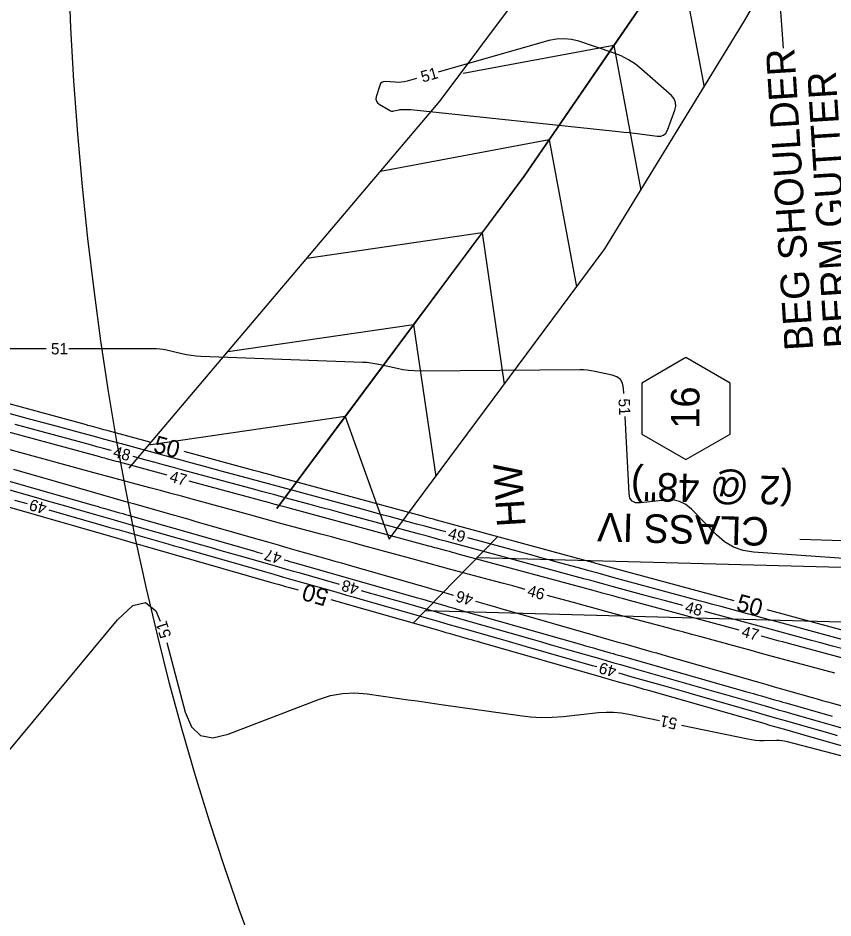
# Model space of a CAD drawing. Extents: x 2384780 to 2405861, y 547869 to 573706.
# Drawn here: x 2395492.7 to 2395635.8, y 553816.8 to 553974.7 of the extents above; entities that cross this region are included whole.
import ezdxf

# ---------------------------------------------------------------- set-up
doc = ezdxf.new("R2010")
doc.units = 0
for name, color, linetype in [('Breaklines', 7, 'Continuous'), ('Old_Level_11', 7, 'Continuous'), ('Old_Level_12', 7, 'Continuous'), ('Old_Level_5', 7, 'Continuous'), ('Old_Level_60', 7, 'Continuous'), ('Old_Level_61', 7, 'Continuous'), ('Old_Level_63', 7, 'Continuous'), ('Prop Lateral V Ditch Detail CELL', 7, 'Continuous')]:
    doc.layers.add(name, color=color, linetype=linetype)

msp = doc.modelspace()

# ---------------------------------------------------------------- linework, layer by layer
at = {"layer": 'Breaklines'}
for p, q in [((2395573.34492, 553880.03893), (2395704.39185, 553876.47579)), ((2395703.80091, 553866.84245), (2395564.14597, 553870.63963))]:
    msp.add_line(p, q, dxfattribs=at)
at = {"layer": 'Old_Level_12'}
msp.add_lwpolyline([(2395609.94183, 553897.21798), (2395617.69183, 553901.69248), (2395617.69183, 553910.64148), (2395609.94183, 553915.11598), (2395602.19183, 553910.64148), (2395602.19183, 553901.69248)], close=True, dxfattribs=at)
at = {"layer": 'Old_Level_5'}
for p, q in [((2395627.0475, 553969.4085), (2395622.57309, 554031.08986)), ((2395562.07555, 553868.52192), (2395576.89384, 553883.6787)), ((2395648.7405, 553882.58125), (2395629.9595, 553883.15825))]:
    msp.add_line(p, q, dxfattribs=at)
at = {"layer": 'Old_Level_60'}
for points in [[(2395558.6785, 553958.373), (2395559.601, 553958.58275), (2395559.80125, 553958.62175), (2395560.00275, 553958.648), (2395560.20525, 553958.6615), (2395560.40925, 553958.66225), (2395561.07725, 553958.64425), (2395561.2205, 553958.63875), (2395561.36325, 553958.63075), (2395561.506, 553958.62), (2395561.6485, 553958.6065), (2395598.1255, 553954.7845), (2395599.06225, 553954.68325), (2395599.9985, 553954.57575), (2395600.934, 553954.46225), (2395601.86875, 553954.34275), (2395604.92125, 553953.94225), (2395605.52275, 553953.94425), (2395606.019, 553954.122), (2395606.40975, 553954.4755), (2395606.6955, 553955.005), (2395608.015, 553958.5015), (2395608.18775, 553959.2235), (2395608.14, 553959.8915), (2395607.87225, 553960.50525), (2395607.384, 553961.0645), (2395602.21525, 553965.66225), (2395601.07025, 553966.583), (2395599.85075, 553967.375), (2395598.55675, 553968.03825), (2395597.18825, 553968.57275), (2395591.1305, 553970.59775), (2395589.83025, 553970.9305), (2395588.5255, 553971.06075), (2395587.216, 553970.98875), (2395585.90225, 553970.7145), (2395566.48, 553965.173)], [(2395562.6335, 553964.0755), (2395561.036, 553963.61975), (2395560.5155, 553963.49525), (2395559.99025, 553963.41725), (2395559.46025, 553963.386), (2395558.92525, 553963.4015), (2395557.17025, 553963.528), (2395556.8275, 553963.5065), (2395556.552, 553963.38775), (2395556.3435, 553963.17225), (2395556.20225, 553962.8595), (2395555.60475, 553960.85775), (2395555.54125, 553960.45425), (2395555.606, 553960.1015), (2395555.7995, 553959.79925), (2395556.1215, 553959.548), (2395557.93325, 553958.488), (2395558.11125, 553958.404), (2395558.2945, 553958.357), (2395558.48375, 553958.3465), (2395558.6785, 553958.373)], [(2395497.6345, 553916.66075), (2395487.20725, 553916.66075)], [(2395599.04175, 553908.7805), (2395598.992, 553909.72525), (2395598.83075, 553910.58725), (2395598.4475, 553911.25875), (2395597.8425, 553911.74025), (2395597.0155, 553912.03175), (2395593.95175, 553912.67275), (2395593.29325, 553912.7925), (2395592.6315, 553912.8765), (2395591.966, 553912.92525), (2395591.297, 553912.93825), (2395563.272, 553912.743), (2395562.26075, 553912.7645), (2395561.25575, 553912.843), (2395560.257, 553912.9785), (2395559.264, 553913.171), (2395556.03075, 553913.8935), (2395555.336, 553914.032), (2395554.63675, 553914.1385), (2395553.93375, 553914.21275), (2395553.22625, 553914.255), (2395524.80325, 553915.29625), (2395523.9585, 553915.34775), (2395523.1195, 553915.4405), (2395522.28575, 553915.57425), (2395521.45775, 553915.749), (2395518.762, 553916.38725), (2395518.18225, 553916.50675), (2395517.5985, 553916.59225), (2395517.011, 553916.6435), (2395516.41925, 553916.66075), (2395501.6345, 553916.66075)], [(2395567.8085, 553884.504), (2395567.07775, 553884.7025), (2395565.6065, 553885.10175), (2395564.135, 553885.5005), (2395562.66325, 553885.89925), (2395557.856, 553887.201), (2395556.826, 553887.48), (2395555.796, 553887.75925), (2395554.766, 553888.03875), (2395553.736, 553888.3185), (2395539.7245, 553892.124), (2395538.19775, 553892.5385), (2395536.67075, 553892.95275), (2395535.14375, 553893.36675), (2395533.6165, 553893.7805), (2395528.62775, 553895.13125), (2395527.55875, 553895.421), (2395526.48975, 553895.71075), (2395525.421, 553896.00075), (2395524.352, 553896.29075), (2395510.89975, 553899.9445), (2395509.3175, 553900.374), (2395507.735, 553900.80325), (2395506.15225, 553901.23225), (2395504.5695, 553901.661), (2395499.3995, 553903.061), (2395498.2915, 553903.36125), (2395497.18375, 553903.6615), (2395496.076, 553903.962), (2395494.96825, 553904.26275), (2395482.075, 553907.76425)], [(2395518.88725, 553894.4715), (2395511.15325, 553896.566), (2395510.74925, 553896.67525), (2395510.345, 553896.78475), (2395509.941, 553896.8945), (2395509.537, 553897.00425), (2395508.2175, 553897.3625), (2395507.9345, 553897.43925), (2395507.65175, 553897.516), (2395507.369, 553897.59275), (2395507.08625, 553897.66925), (2395481.73875, 553904.53275)], [(2395509.052, 553898.791), (2395508.8195, 553898.85425), (2395507.69325, 553899.15975), (2395506.56725, 553899.465), (2395505.441, 553899.77), (2395492.2195, 553903.35)], [(2395638.54625, 553879.79475), (2395621.82675, 553880.951), (2395619.9765, 553881.23975), (2395618.27075, 553881.84025), (2395616.70925, 553882.75275), (2395615.292, 553883.97675), (2395610.8985, 553888.4845), (2395609.90725, 553889.31025), (2395608.8165, 553889.85575), (2395607.626, 553890.1205), (2395606.336, 553890.105), (2395601.944, 553889.59475), (2395601.1145, 553889.61725), (2395600.5075, 553889.90375), (2395600.1235, 553890.454), (2395599.96225, 553891.26825), (2395599.25175, 553904.786)], [(2395581.7295, 553874.42925), (2395581.13675, 553874.591), (2395579.53825, 553875.02475), (2395577.93925, 553875.45575), (2395576.3395, 553875.884), (2395568.4375, 553877.993), (2395566.7445, 553878.4465), (2395565.0525, 553878.9025), (2395563.361, 553879.36175), (2395561.6705, 553879.82375), (2395553.1765, 553882.15225), (2395551.356, 553882.64975), (2395549.53475, 553883.14425), (2395547.7125, 553883.636), (2395545.88975, 553884.1245), (2395539.04, 553885.95475), (2395537.5725, 553886.34825), (2395536.1055, 553886.744), (2395534.6395, 553887.1425), (2395533.174, 553887.54325), (2395523.27525, 553890.259), (2395521.418, 553890.767), (2395519.56, 553891.272), (2395517.701, 553891.774), (2395515.8415, 553892.273), (2395509.76525, 553893.89825), (2395508.4635, 553894.2475), (2395507.16225, 553894.599), (2395505.86175, 553894.95275), (2395504.56175, 553895.3085), (2395493.0265, 553898.47575), (2395491.32025, 553898.94275)], [(2395609.4275, 553871.57425), (2395608.10875, 553871.9315), (2395606.33425, 553872.4125), (2395604.55975, 553872.894), (2395602.7855, 553873.37575), (2395596.98975, 553874.95), (2395595.74775, 553875.28725), (2395594.5055, 553875.62425), (2395593.2635, 553875.961), (2395592.02125, 553876.2975), (2395580.46725, 553879.4265), (2395578.74775, 553879.89225), (2395577.0285, 553880.35825), (2395575.3095, 553880.82475), (2395573.5905, 553881.2915), (2395567.975, 553882.81675), (2395566.77175, 553883.1435), (2395565.56825, 553883.47), (2395564.365, 553883.79625), (2395563.16125, 553884.12225), (2395551.051, 553887.40175), (2395549.387, 553887.8525), (2395547.723, 553888.3035), (2395546.05925, 553888.755), (2395544.39525, 553889.20675), (2395538.96025, 553890.68275), (2395537.79575, 553890.999), (2395536.631, 553891.315), (2395535.46625, 553891.63075), (2395534.30125, 553891.9465), (2395521.63525, 553895.37625), (2395520.02625, 553895.812), (2395518.4175, 553896.248), (2395516.80875, 553896.6845), (2395515.20025, 553897.12125), (2395512.91225, 553897.74275)], [(2395483.1705, 553895.6795), (2395505.2445, 553889.389), (2395505.91875, 553889.1965), (2395506.593, 553889.004), (2395507.267, 553888.811), (2395507.941, 553888.618), (2395510.14275, 553887.9865), (2395510.6145, 553887.85125), (2395511.08625, 553887.71625), (2395511.55825, 553887.58125), (2395512.03025, 553887.44675), (2395534.03525, 553881.1755), (2395534.71625, 553880.98125), (2395535.39725, 553880.78675), (2395535.60025, 553880.7285)], [(2395491.9195, 553895.495), (2395493.3375, 553895.09175), (2395494.75475, 553894.6875), (2395496.172, 553894.28175), (2395505.753, 553891.53425), (2395507.55925, 553891.017), (2395509.36625, 553890.50125), (2395511.1735, 553889.98725), (2395512.98125, 553889.47475), (2395518.88725, 553887.8035), (2395520.1525, 553887.44475), (2395521.41775, 553887.08475), (2395522.6825, 553886.72375), (2395523.947, 553886.3615), (2395535.05575, 553883.17475), (2395536.723, 553882.69725), (2395538.39025, 553882.221), (2395540.05825, 553881.7465), (2395541.7265, 553881.27325), (2395547.177, 553879.73), (2395548.34475, 553879.39875), (2395549.51225, 553879.0665), (2395550.6795, 553878.73325), (2395551.84625, 553878.39875), (2395564.34725, 553874.81125), (2395565.878, 553874.3725), (2395567.409, 553873.93525), (2395568.94025, 553873.4995), (2395569.166, 553873.43525)], [(2395484.36, 553893.831), (2395495.93075, 553890.53375), (2395497.64425, 553890.045), (2395499.3575, 553889.5555), (2395501.0705, 553889.06525), (2395502.78325, 553888.5745), (2395508.378, 553886.9695), (2395509.577, 553886.626), (2395510.776, 553886.28275), (2395511.97525, 553885.94025), (2395513.17475, 553885.598), (2395524.9445, 553882.24375), (2395526.63825, 553881.76075), (2395528.332, 553881.277), (2395530.02525, 553880.7925), (2395531.7185, 553880.30725), (2395537.24925, 553878.72075), (2395538.4345, 553878.38125), (2395539.62, 553878.042), (2395540.8055, 553877.70325), (2395541.99125, 553877.365), (2395549.0725, 553875.347)], [(2395619.2695, 553867.2795), (2395599.397, 553872.6615), (2395598.8285, 553872.8155), (2395598.25975, 553872.9695), (2395597.69125, 553873.124), (2395597.12275, 553873.27825), (2395595.2655, 553873.78275), (2395594.8675, 553873.89075), (2395594.4695, 553873.99875), (2395594.07125, 553874.10675), (2395593.67325, 553874.2145), (2395569.98225, 553880.63025), (2395569.4685, 553880.76925), (2395568.955, 553880.90875), (2395568.44125, 553881.048), (2395567.9275, 553881.1875), (2395566.2495, 553881.64325), (2395565.89, 553881.741), (2395565.53025, 553881.8385), (2395565.17075, 553881.936), (2395564.811, 553882.03325), (2395540.56775, 553888.59825), (2395540.10875, 553888.72275), (2395539.65, 553888.847), (2395539.191, 553888.9715), (2395538.73225, 553889.096), (2395537.2335, 553889.50325), (2395536.91225, 553889.5905), (2395536.59125, 553889.6775), (2395536.27, 553889.7645), (2395535.94875, 553889.85175), (2395522.74825, 553893.426)], [(2395492.12225, 553890.1085), (2395493.224, 553889.79325), (2395494.29825, 553889.48525)], [(2395498.143, 553888.3825), (2395507.2265, 553885.777), (2395508.846, 553885.31275), (2395510.46575, 553884.84925), (2395512.08575, 553884.3865), (2395513.706, 553883.92425), (2395518.999, 553882.41575), (2395520.133, 553882.0925), (2395521.267, 553881.7685), (2395522.401, 553881.444), (2395523.53475, 553881.119), (2395535.977, 553877.5505), (2395537.6405, 553877.07375), (2395539.304, 553876.59775), (2395540.96775, 553876.1225), (2395542.63175, 553875.64775), (2395548.06775, 553874.0985), (2395549.2325, 553873.76625), (2395550.397, 553873.43375), (2395551.5615, 553873.1005), (2395552.726, 553872.76675), (2395564.7325, 553869.3235), (2395566.4375, 553868.835), (2395568.14275, 553868.34725), (2395569.84825, 553867.86), (2395571.55375, 553867.3735), (2395577.12575, 553865.7855), (2395578.31975, 553865.44475), (2395579.5135, 553865.10375), (2395580.70725, 553864.76225), (2395581.90075, 553864.42025), (2395593.4925, 553861.0965), (2395594.28375, 553860.86975)], [(2395641.17325, 553864.5915), (2395626.1975, 553868.6595), (2395624.83725, 553869.02875), (2395623.47725, 553869.39775), (2395622.117, 553869.7665), (2395620.75675, 553870.135), (2395616.31275, 553871.3385), (2395615.3605, 553871.5965), (2395614.4085, 553871.85475), (2395613.45625, 553872.113), (2395612.50425, 553872.3715), (2395597.3735, 553876.4815), (2395595.95775, 553876.86575), (2395594.54175, 553877.25), (2395593.126, 553877.63375), (2395591.71, 553878.0175), (2395587.0845, 553879.27), (2395586.09325, 553879.5385), (2395585.10225, 553879.80725), (2395584.111, 553880.07625), (2395583.12, 553880.34525), (2395571.66875, 553883.45575)], [(2395539.4455, 553879.62625), (2395539.45925, 553879.6225), (2395539.93575, 553879.486), (2395540.4125, 553879.34975), (2395540.88925, 553879.214), (2395562.8285, 553872.96125), (2395563.516, 553872.765), (2395564.2035, 553872.56875), (2395564.891, 553872.372), (2395565.57825, 553872.175), (2395567.823, 553871.53125), (2395568.30425, 553871.3935), (2395568.78525, 553871.25575), (2395569.2665, 553871.11825), (2395569.74775, 553870.981), (2395591.62475, 553864.746), (2395592.31825, 553864.548), (2395593.012, 553864.35), (2395593.7055, 553864.1515), (2395594.39875, 553863.95275), (2395596.664, 553863.30325), (2395597.14925, 553863.16425), (2395597.63475, 553863.0255), (2395598.12025, 553862.88675), (2395598.60575, 553862.74825), (2395620.42325, 553856.52975), (2395621.12275, 553856.33025), (2395621.82225, 553856.1305), (2395622.5215, 553855.9305), (2395623.22075, 553855.73), (2395625.505, 553855.07525), (2395625.9945, 553854.935), (2395626.484, 553854.79475), (2395626.97375, 553854.655), (2395627.46325, 553854.51525), (2395635.609, 553852.1935)], [(2395552.91925, 553874.2505), (2395553.95, 553873.95675), (2395555.62525, 553873.479), (2395557.30025, 553873.0005), (2395558.975, 553872.5215), (2395560.6495, 553872.0415), (2395566.1195, 553870.47275), (2395567.29175, 553870.137), (2395568.464, 553869.8015), (2395569.6365, 553869.4665), (2395570.80925, 553869.132), (2395582.94775, 553865.6725), (2395584.60525, 553865.19975), (2395586.2625, 553864.72625), (2395587.9195, 553864.25225), (2395589.5765, 553863.7775), (2395594.9885, 553862.2255), (2395596.1485, 553861.89325), (2395597.30825, 553861.5615), (2395598.4685, 553861.23), (2395599.62875, 553860.899), (2395611.93875, 553857.3905), (2395613.57925, 553856.9225), (2395615.2195, 553856.454), (2395616.85975, 553855.98475), (2395618.49975, 553855.515), (2395623.85675, 553853.979), (2395625.00475, 553853.65), (2395626.15275, 553853.32175), (2395627.301, 553852.99375), (2395628.4495, 553852.666), (2395640.923, 553849.11075)], [(2395636.1, 553859.754), (2395626.8985, 553862.20425), (2395624.92725, 553862.731), (2395622.95675, 553863.261), (2395620.9875, 553863.79475), (2395619.01875, 553864.33175), (2395612.4065, 553866.1415), (2395610.98925, 553866.52825), (2395609.5715, 553866.9125), (2395608.153, 553867.2945), (2395606.73375, 553867.674), (2395597.821, 553870.05), (2395595.9115, 553870.561), (2395594.00275, 553871.075), (2395592.09525, 553871.59225), (2395590.18825, 553872.113), (2395585.58775, 553873.37325)], [(2395486.777, 553840.97375), (2395510.151, 553869.068), (2395512.84475, 553871.58125), (2395515.09875, 553872.1175), (2395516.91325, 553870.6765), (2395517.63575, 553868.8805)], [(2395573.01425, 553872.3445), (2395575.47625, 553871.647), (2395576.5485, 553871.34275), (2395577.6205, 553871.0375), (2395578.69225, 553870.73125), (2395579.7635, 553870.42425), (2395593.62775, 553866.444), (2395595.02475, 553866.0435), (2395596.422, 553865.64425), (2395597.81975, 553865.24625), (2395599.21775, 553864.84925), (2395603.78525, 553863.55475), (2395604.76375, 553863.27675), (2395605.74225, 553862.998), (2395606.72025, 553862.7185), (2395607.69825, 553862.43825), (2395622.8975, 553858.073), (2395624.1635, 553857.71), (2395625.43, 553857.348), (2395626.69675, 553856.987), (2395627.96375, 553856.62725), (2395632.10325, 553855.45325), (2395632.99, 553855.20125), (2395633.87675, 553854.9485), (2395634.76325, 553854.69525), (2395635.6495, 553854.441), (2395654.01825, 553849.16375)], [(2395637.46975, 553863.97), (2395635.64, 553864.466), (2395633.81025, 553864.9625), (2395631.98075, 553865.45925), (2395626.00425, 553867.08275), (2395624.7235, 553867.4305), (2395623.44275, 553867.778), (2395622.16175, 553868.12525), (2395620.881, 553868.47225), (2395613.28825, 553870.5285)], [(2395651.547, 553858.53475), (2395628.812, 553864.692), (2395628.1885, 553864.861), (2395627.56475, 553865.03), (2395626.94125, 553865.19925), (2395626.31775, 553865.3685), (2395624.28125, 553865.92175), (2395623.84475, 553866.04025), (2395623.40825, 553866.1585), (2395623.1305, 553866.234)], [(2395518.8595, 553865.0805), (2395522.062, 553852.865), (2395523.14125, 553850.31), (2395524.76175, 553848.81425), (2395526.9235, 553848.37725), (2395529.62625, 553848.999), (2395545.44775, 553855.12575), (2395547.54075, 553855.79), (2395549.6655, 553856.1745), (2395551.82225, 553856.279), (2395554.011, 553856.1035), (2395561.21325, 553855.07325), (2395562.75675, 553854.8525), (2395564.3, 553854.63175), (2395565.84325, 553854.411), (2395567.3865, 553854.19025), (2395580.76225, 553852.27725), (2395582.6615, 553852.06525), (2395584.563, 553851.97175), (2395586.4665, 553851.99725), (2395588.37225, 553852.14175), (2395594.60075, 553852.807), (2395595.933, 553852.89775), (2395597.26, 553852.884), (2395598.58175, 553852.7665), (2395599.8985, 553852.5445), (2395605.2785, 553851.42325)], [(2395598.1295, 553859.7695), (2395598.727, 553859.59875), (2395600.47225, 553859.101), (2395606.174, 553857.476), (2395607.39575, 553857.1275), (2395608.61725, 553856.7785), (2395609.83875, 553856.42925), (2395611.06, 553856.07925), (2395622.25625, 553852.869), (2395624.03875, 553852.3585), (2395625.8215, 553851.8485), (2395627.6045, 553851.339), (2395629.38775, 553850.8305), (2395635.213, 553849.17), (2395636.46125, 553848.814)], [(2395609.19425, 553850.607), (2395620.78425, 553848.1915), (2395621.46775, 553848.069), (2395622.15525, 553847.98525), (2395622.84625, 553847.94075), (2395623.54075, 553847.93525), (2395625.81575, 553847.98075), (2395626.301, 553847.9735), (2395626.7825, 553847.933), (2395627.26, 553847.859), (2395627.7335, 553847.75125), (2395643.38725, 553843.61725)]]:
    msp.add_lwpolyline(points, dxfattribs=at)
at = {"layer": 'Old_Level_61'}
for points in [[(2395516.09225, 553900.18925), (2395508.533, 553902.2425), (2395508.15475, 553902.345), (2395507.77675, 553902.44775), (2395507.3985, 553902.55025), (2395507.02025, 553902.65275), (2395505.78475, 553902.98725), (2395505.52, 553903.059), (2395505.25525, 553903.13075), (2395504.9905, 553903.2025), (2395504.72575, 553903.2745), (2395479.7105, 553910.06825)], [(2395618.38725, 553872.40925), (2395594.999, 553878.762), (2395594.78875, 553878.81925), (2395594.57825, 553878.87625), (2395594.368, 553878.93325), (2395594.1575, 553878.99025), (2395593.47025, 553879.1765), (2395593.323, 553879.21625), (2395593.17575, 553879.25625), (2395593.0285, 553879.29625), (2395592.88125, 553879.33625), (2395566.17725, 553886.5895), (2395565.911, 553886.66175), (2395565.6445, 553886.734), (2395565.37825, 553886.80625), (2395565.11175, 553886.87825), (2395564.24175, 553887.114), (2395564.05525, 553887.1645), (2395563.86875, 553887.215), (2395563.68225, 553887.2655), (2395563.496, 553887.31625), (2395537.35525, 553894.41625), (2395537.033, 553894.50375), (2395536.71075, 553894.591), (2395536.3885, 553894.6785), (2395536.066, 553894.76575), (2395535.01325, 553895.051), (2395534.7875, 553895.112), (2395534.562, 553895.17325), (2395534.3365, 553895.23425), (2395534.11075, 553895.2955), (2395521.8825, 553898.61675)], [(2395485.63525, 553890.44725), (2395508.9415, 553883.762), (2395509.54825, 553883.588), (2395510.15525, 553883.4145), (2395510.762, 553883.241), (2395511.36925, 553883.06775), (2395513.35225, 553882.50275), (2395513.77725, 553882.3815), (2395514.20225, 553882.26), (2395514.627, 553882.1385), (2395515.05175, 553882.01675), (2395537.63625, 553875.53925), (2395538.312, 553875.3455), (2395538.98775, 553875.15225), (2395539.66375, 553874.95925), (2395540.3395, 553874.76625), (2395541.8625, 553874.33225)], [(2395547.631, 553872.681), (2395566.3385, 553867.316), (2395567.07975, 553867.10375), (2395567.82125, 553866.8915), (2395568.5625, 553866.67975), (2395569.304, 553866.46825), (2395571.7265, 553865.77775), (2395572.2455, 553865.62975), (2395572.7645, 553865.4815), (2395573.2835, 553865.333), (2395573.80225, 553865.18425), (2395595.04775, 553859.09225), (2395595.8515, 553858.862), (2395596.65525, 553858.632), (2395597.45925, 553858.4025), (2395598.263, 553858.17325), (2395600.8895, 553857.4245), (2395601.45225, 553857.264), (2395602.015, 553857.10325), (2395602.57775, 553856.94225), (2395603.14025, 553856.78125), (2395623.7635, 553850.86825), (2395624.62675, 553850.621), (2395625.49, 553850.374), (2395626.3535, 553850.12725), (2395627.217, 553849.881), (2395630.038, 553849.07675), (2395630.6425, 553848.9045), (2395631.247, 553848.73175), (2395631.85125, 553848.559), (2395632.4555, 553848.38575), (2395643.7645, 553845.14375)], [(2395651.598, 553863.38875), (2395624.17775, 553870.83725)]]:
    msp.add_lwpolyline(points, dxfattribs=at)
at = {"layer": 'Old_Level_63'}
msp.add_ellipse((2395727.45003, 554021.05834), major_axis=(15.71221, 376.73026), ratio=0.59897866, dxfattribs=at)
at = {"layer": 'Prop Lateral V Ditch Detail CELL'}
for p, q in [((2395608.65669, 553986.46542), (2395613.11733, 553962.55534)), ((2395597.28828, 553969.88243), (2395570.85091, 553964.95031)), ((2395597.28828, 553969.88243), (2395602.02748, 553944.47915)), ((2395585.91986, 553953.29943), (2395556.31635, 553947.77664)), ((2395585.91986, 553953.29943), (2395590.73482, 553927.49008)), ((2395574.15495, 553936.99989), (2395543.3929, 553932.50662)), ((2395574.15495, 553936.99989), (2395578.0384, 553910.41287)), ((2395562.14218, 553920.87755), (2395529.51789, 553916.11227)), ((2395562.14218, 553920.87755), (2395566.02994, 553894.261)), ((2395550.12941, 553904.75521), (2395515.64289, 553899.71792)), ((2395550.12941, 553904.75521), (2395557.83745, 553883.24176))]:
    msp.add_line(p, q, dxfattribs=at)
for points in [[(2395634.71872, 554027.50142), (2395607.5095, 553984.79202), (2395581.54668, 553946.92033), (2395538.11663, 553888.63287)], [(2395557.83745, 553883.24176), (2395595.71038, 553934.18243), (2395620.25094, 553974.18297), (2395647.9889, 554022.25433)], [(2395512.24663, 553895.70498), (2395566.80897, 553960.17445), (2395593.79055, 553996.21499)], [(2395538.11666, 553888.6329), (2395550.12941, 553904.75521), (2395562.14218, 553920.87755), (2395574.15495, 553936.99989), (2395581.54668, 553946.92033), (2395585.91986, 553953.29943), (2395597.28828, 553969.88243), (2395607.5095, 553984.79202)]]:
    msp.add_lwpolyline(points, dxfattribs=at)

# ---------------------------------------------------------------- texts
at = {"layer": 'Breaklines'}
for s, height, rotation, p in [('HW', 5, 93.5443167, (2395581.80364, 553885.54953)), ('(2 @ 48")', 4.999999, 178.4425361, (2395628.81784, 553894.2302)), ('CLASS IV', 5, 178.4425361, (2395624.56011, 553887.05181))]:
    msp.add_text(s, height=height, rotation=rotation, dxfattribs=at).set_placement(p)
at = {"layer": 'Old_Level_11'}
msp.add_text('16', height=4.999999, rotation=90, dxfattribs=at).set_placement((2395612.32217, 553902.60194))
at = {"layer": 'Old_Level_5'}
for s, p in [('BEG SHOULDER', (2395632.28175, 553916.484)), ('BERM GUTTER', (2395639.268, 553916.92275))]:
    msp.add_text(s, height=4.9999995, rotation=93.5935944, dxfattribs=at).set_placement(p)
at = {"layer": 'Old_Level_60'}
for s, rotation, p in [('51', 15.9244306, (2395563.741, 553963.3515)), ('51', 273.0096194, (2395598.0885, 553907.86275)), ('48', 344.8065278, (2395509.26875, 553897.696)), ('47', 344.8485167, (2395519.17325, 553893.35825)), ('49', 163.9946083, (2395497.91925, 553889.487)), ('49', 344.8051944, (2395568.048, 553883.40275)), ('47', 164.0045194, (2395539.176, 553880.744)), ('48', 164.0924444, (2395552.716, 553875.34825)), ('46', 344.6926556, (2395581.967, 553873.32775)), ('46', 164.1739389, (2395572.787, 553873.448)), ('48', 344.8462417, (2395609.645, 553870.47925)), ('51', 107.8474194, (2395519.6515, 553866.24225)), ('47', 344.8455833, (2395619.5555, 553866.16625)), ('49', 164.0354556, (2395597.90475, 553860.8735)), ('51', 168.2269389, (2395608.55025, 553851.76275))]:
    msp.add_text(s, height=2, rotation=rotation, dxfattribs=at).set_placement(p)
msp.add_text('51', height=2, dxfattribs=at).set_placement((2395498.50075, 553915.66075))
at = {"layer": 'Old_Level_61'}
for rotation, p in [(344.8052583, (2395516.31475, 553898.5745)), (164.0249, (2395547.43075, 553874.3)), (344.8112139, (2395618.61, 553870.794))]:
    msp.add_text('50', height=3, rotation=rotation, dxfattribs=at).set_placement(p)

doc.saveas('drawing.dxf')
